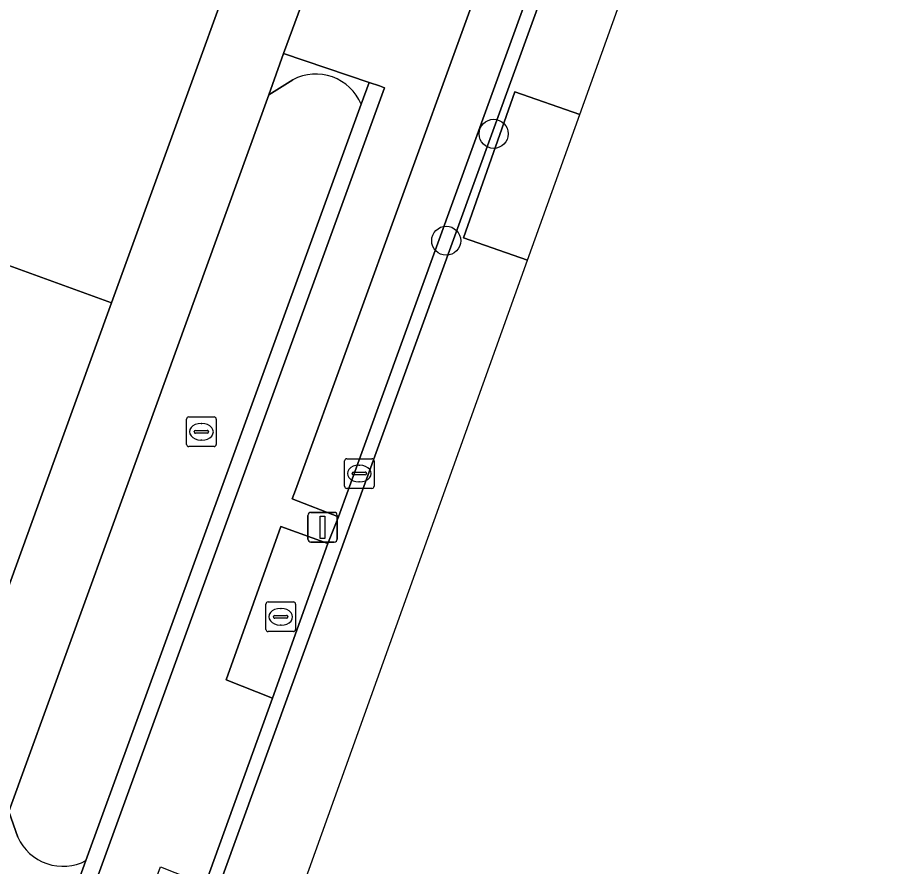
# Model space of a CAD drawing. Extents: x 155887 to 156869, y 383880 to 384678.
# Drawn here: x 156699.23 to 156728.47, y 383987.32 to 384015.92 of the extents above; entities that cross this region are included whole.
import ezdxf

# ---------------------------------------------------------------- set-up
doc = ezdxf.new("R2010")
doc.units = 0
for name, color, linetype in [('IMGEO_Boom', 7, 'Continuous'), ('IMGEO_Greppel_droge_sloot', 7, 'Continuous'), ('IMGEO_Groenvoorziening', 7, 'Continuous'), ('IMGEO_Haag', 7, 'Continuous'), ('IMGEO_Kolk', 7, 'Continuous'), ('IMGEO_Lichtmast', 7, 'Continuous'), ('IMGEO_Pand', 7, 'Continuous'), ('IMGEO_Parkeervlak_open', 7, 'Continuous'), ('IMGEO_Rijbaan_lokaal_open', 7, 'Continuous'), ('IMGEO_Rioolput', 7, 'Continuous'), ('IMGEO_Verkeerseiland_groen', 7, 'Continuous'), ('IMGEO_Voetpad_open', 7, 'Continuous')]:
    doc.layers.add(name, color=color, linetype=linetype)

msp = doc.modelspace()

# ---------------------------------------------------------------- linework, layer by layer
at = {"layer": 'IMGEO_Boom'}
for centre in [(156715.29, 384012), (156713.69, 384008.4)]:
    msp.add_circle(centre, 0.489, dxfattribs=at)
at = {"layer": 'IMGEO_Greppel_droge_sloot'}
for points in [[(156708.522, 384013.824), (156707.707, 384013.313), (156702.875, 384000), (156698.943, 383989.169), (156699.254, 383988.307)], [(156701.548, 383987.518), (156706.16, 384000.188), (156710.825, 384013)]]:
    msp.add_lwpolyline(points, dxfattribs=at)
for centre, radius, start, end in [((156709.294, 384012.35), 1.663, 22.9879, 117.6383), ((156700.771, 383988.988), 1.662, 204.1643, 297.8754)]:
    msp.add_arc(centre, radius, start, end, dxfattribs=at)
at = {"layer": 'IMGEO_Groenvoorziening'}
msp.add_lwpolyline([(156711.091, 384013.73), (156710.825, 384013), (156706.16, 384000.188), (156701.548, 383987.518), (156700.629, 383984.994), (156700.972, 383984.871), (156701.147, 383984.808), (156706.677, 384000), (156711.612, 384013.554), (156711.437, 384013.613)], close=True, dxfattribs=at)
at = {"layer": 'IMGEO_Haag'}
msp.add_lwpolyline([(156710.825, 384013), (156706.16, 384000.188), (156701.548, 383987.518), (156700.629, 383984.994), (156700.972, 383984.871), (156701.147, 383984.808), (156706.677, 384000), (156711.612, 384013.554), (156711.437, 384013.613), (156711.091, 384013.73)], close=True, dxfattribs=at)
at = {"layer": 'IMGEO_Kolk'}
for p, q in [((156704.939, 384001.537), (156704.939, 384002.389)), ((156705.014, 384002.463), (156705.866, 384002.463)), ((156705.427, 384002.243), (156705.452, 384002.243)), ((156705.94, 384002.389), (156705.94, 384001.537)), ((156705.198, 384001.957), (156705.198, 384001.969)), ((156705.636, 384001.92), (156705.238, 384001.92)), ((156705.241, 384002.006), (156705.639, 384002.006)), ((156705.682, 384001.969), (156705.682, 384001.957)), ((156705.45, 384001.683), (156705.425, 384001.683)), ((156705.866, 384001.463), (156705.014, 384001.463)), ((156710.336, 384001.057), (156711.188, 384001.057)), ((156710.261, 384000.131), (156710.261, 384000.983)), ((156710.749, 384000.837), (156710.774, 384000.837)), ((156711.262, 384000.983), (156711.262, 384000.131)), ((156710.52, 384000.551), (156710.52, 384000.563)), ((156710.958, 384000.514), (156710.56, 384000.514)), ((156710.563, 384000.6), (156710.961, 384000.6)), ((156711.004, 384000.563), (156711.004, 384000.551)), ((156710.772, 384000.277), (156710.747, 384000.277)), ((156711.188, 384000.057), (156710.336, 384000.057))]:
    msp.add_line(p, q, dxfattribs=at)
for points in [[(156704.939, 384001.537), (156704.939, 384002.389)], [(156705.014, 384002.463), (156705.866, 384002.463)], [(156705.94, 384002.389), (156705.94, 384001.537)], [(156705.866, 384001.463), (156705.014, 384001.463)], [(156710.336, 384001.057), (156711.188, 384001.057)], [(156710.261, 384000.131), (156710.261, 384000.983)], [(156711.262, 384000.983), (156711.262, 384000.131)], [(156711.188, 384000.057), (156710.336, 384000.057)]]:
    msp.add_lwpolyline(points, dxfattribs=at)
for centre, radius, start, end in [((156705.016, 384002.387), 0.0765, 91.552, 178.448), ((156705.016, 384002.387), 0.0765, 91.552, 178.448), ((156705.864, 384002.387), 0.0765, 1.552, 88.448), ((156705.864, 384002.387), 0.0765, 1.552, 88.448), ((156705.238, 384001.966), 0.0403, 85.8775, 175.7526), ((156705.235, 384001.956), 0.0366, 178.938, 274.7102), ((156705.639, 384001.963), 0.043, 264.8664, 352.4533), ((156705.643, 384001.968), 0.0386, 1.7309, 96.639), ((156705.016, 384001.539), 0.0765, 181.552, 268.448), ((156705.016, 384001.539), 0.0765, 181.552, 268.448), ((156705.864, 384001.539), 0.0765, 271.552, 358.448), ((156705.864, 384001.539), 0.0765, 271.552, 358.448), ((156710.338, 384000.981), 0.0765, 91.552, 178.448), ((156710.338, 384000.981), 0.0765, 91.552, 178.448), ((156711.186, 384000.981), 0.0765, 1.552, 88.448), ((156711.186, 384000.981), 0.0765, 1.552, 88.448), ((156710.56, 384000.56), 0.0403, 85.8775, 175.7526), ((156710.557, 384000.55), 0.0366, 178.938, 274.7102), ((156710.961, 384000.557), 0.043, 264.8664, 352.4533), ((156710.965, 384000.562), 0.0386, 1.7309, 96.639), ((156710.338, 384000.133), 0.0765, 181.552, 268.448), ((156710.338, 384000.133), 0.0765, 181.552, 268.448), ((156711.186, 384000.133), 0.0765, 271.552, 358.448), ((156711.186, 384000.133), 0.0765, 271.552, 358.448)]:
    msp.add_arc(centre, radius, start, end, dxfattribs=at)
for centre, major_axis, ratio, start_param, end_param in [((156705.426, 384001.963), (-0.387, 0.002), 0.722429, 4.712389, 7.853982), ((156705.451, 384001.963), (-0.39, 0.002), 0.717154, 1.570796, 4.712389), ((156710.748, 384000.557), (-0.387, 0.002), 0.722429, 4.712389, 7.853982), ((156710.773, 384000.557), (-0.39, 0.002), 0.717154, 1.570796, 4.712389)]:
    msp.add_ellipse(centre, major_axis=major_axis, ratio=ratio, start_param=start_param, end_param=end_param, dxfattribs=at)
at = {"layer": 'IMGEO_Lichtmast'}
for p, q in [((156709.027, 383998.347), (156709.027, 383999.147)), ((156709.027, 383999.147), (156709.027, 383998.347)), ((156709.127, 383999.247), (156709.917, 383999.247)), ((156709.917, 383999.247), (156709.127, 383999.247)), ((156710.017, 383999.147), (156710.017, 383998.347)), ((156710.017, 383998.347), (156710.017, 383999.147)), ((156709.917, 383998.247), (156709.127, 383998.247)), ((156709.127, 383998.247), (156709.917, 383998.247))]:
    msp.add_line(p, q, dxfattribs=at)
msp.add_lwpolyline([(156709.447, 383999.122), (156709.597, 383999.122), (156709.597, 383998.372), (156709.447, 383998.372), (156709.447, 383999.122)], dxfattribs=at)
for centre, start, end in [((156709.127, 383999.147), 90, 180), ((156709.127, 383999.147), 90, 180), ((156709.917, 383999.147), 0, 90), ((156709.917, 383999.147), 360, 90), ((156709.127, 383998.347), 180, 270), ((156709.127, 383998.347), 180, 270), ((156709.917, 383998.347), 270, 0), ((156709.917, 383998.347), 270, 0)]:
    msp.add_arc(centre, 0.1, start, end, dxfattribs=at)
at = {"layer": 'IMGEO_Pand'}
for points in [[(156708.955, 384024.332), (156696.47, 384028.869), (156689.919, 384010.845), (156702.409, 384006.305)], [(156702.409, 384006.305), (156689.919, 384010.845), (156685.978, 384000), (156683.925, 383994.35), (156696.42, 383989.808), (156700.12, 384000)]]:
    msp.add_lwpolyline(points, close=True, dxfattribs=at)
at = {"layer": 'IMGEO_Parkeervlak_open'}
for points in [[(156710.062, 383999.099), (156710.389, 384000), (156717.572, 384019.8), (156716.024, 384020.396), (156708.608, 384000), (156708.5, 383999.702)], [(156707.835, 383992.994), (156709.703, 383998.205), (156708.118, 383998.773), (156706.268, 383993.61)]]:
    msp.add_lwpolyline(points, close=True, dxfattribs=at)
at = {"layer": 'IMGEO_Rijbaan_lokaal_open'}
for points in [[(156677.675, 383899.767), (156694.244, 383945.927), (156691.926, 383946.766), (156693.691, 383951.644), (156695.997, 383950.81), (156716.432, 384007.739), (156714.276, 384008.493), (156715.998, 384013.414), (156718.193, 384012.646), (156728.468, 384041.271)], [(156725.263, 384039.726), (156724.872, 384039.789), (156724.434, 384038.612), (156717.913, 384020.742), (156717.572, 384019.8), (156710.389, 384000), (156710.062, 383999.099), (156709.703, 383998.205), (156707.835, 383992.994), (156705.569, 383986.715), (156703.687, 383981.463), (156703.318, 383980.473), (156700.912, 383973.902), (156696.603, 383962.067), (156689.296, 383942.063), (156688.947, 383941.115), (156682.626, 383923.772), (156682.257, 383922.839), (156680.383, 383917.674), (156676.156, 383906.083)], [(156676.593, 383905.923), (156697.031, 383961.901), (156710.148, 383998.003), (156710.873, 384000), (156724.824, 384038.423), (156725.263, 384039.726)], [(156725.263, 384039.726), (156724.824, 384038.423), (156710.873, 384000), (156710.148, 383998.003), (156697.031, 383961.901), (156676.593, 383905.923)]]:
    msp.add_lwpolyline(points, dxfattribs=at)
msp.add_lwpolyline([(156716.432, 384007.739), (156718.193, 384012.646), (156715.998, 384013.414), (156714.276, 384008.493)], close=True, dxfattribs=at)
at = {"layer": 'IMGEO_Rioolput'}
for p, q in [((156707.612, 383995.305), (156707.612, 383996.157)), ((156707.687, 383996.231), (156708.539, 383996.231)), ((156708.613, 383996.157), (156708.613, 383995.305)), ((156707.914, 383995.774), (156708.312, 383995.774)), ((156708.1, 383996.011), (156708.125, 383996.011)), ((156707.871, 383995.725), (156707.871, 383995.737)), ((156708.309, 383995.688), (156707.911, 383995.688)), ((156708.123, 383995.451), (156708.098, 383995.451)), ((156708.355, 383995.737), (156708.355, 383995.725)), ((156708.539, 383995.231), (156707.687, 383995.231))]:
    msp.add_line(p, q, dxfattribs=at)
for points in [[(156707.612, 383995.305), (156707.612, 383996.157)], [(156707.687, 383996.231), (156708.539, 383996.231)], [(156708.613, 383996.157), (156708.613, 383995.305)], [(156708.539, 383995.231), (156707.687, 383995.231)]]:
    msp.add_lwpolyline(points, dxfattribs=at)
for centre, radius, start, end in [((156707.689, 383996.155), 0.0765, 91.552, 178.448), ((156707.689, 383996.155), 0.0765, 91.552, 178.448), ((156708.537, 383996.155), 0.0765, 1.552, 88.448), ((156708.537, 383996.155), 0.0765, 1.552, 88.448), ((156707.911, 383995.734), 0.0403, 85.8775, 175.7526), ((156708.316, 383995.736), 0.0386, 1.7309, 96.639), ((156707.908, 383995.724), 0.0366, 178.938, 274.7102), ((156708.312, 383995.731), 0.043, 264.8664, 352.4533), ((156707.689, 383995.307), 0.0765, 181.552, 268.448), ((156707.689, 383995.307), 0.0765, 181.552, 268.448), ((156708.537, 383995.307), 0.0765, 271.552, 358.448), ((156708.537, 383995.307), 0.0765, 271.552, 358.448)]:
    msp.add_arc(centre, radius, start, end, dxfattribs=at)
for centre, major_axis, ratio, start_param, end_param in [((156708.099, 383995.731), (-0.387, 0.002), 0.722429, 4.712389, 7.853982), ((156708.124, 383995.731), (-0.39, 0.002), 0.717154, 1.570796, 4.712389)]:
    msp.add_ellipse(centre, major_axis=major_axis, ratio=ratio, start_param=start_param, end_param=end_param, dxfattribs=at)
at = {"layer": 'IMGEO_Verkeerseiland_groen'}
for points in [[(156711.091, 384013.73), (156708.211, 384014.702), (156707.707, 384013.313), (156708.522, 384013.824)], [(156710.825, 384013), (156711.091, 384013.73)], [(156699.254, 383988.307), (156698.943, 383989.169), (156697.796, 383986.008), (156700.629, 383984.994), (156701.548, 383987.518)]]:
    msp.add_lwpolyline(points, dxfattribs=at)
for centre, radius, start, end in [((156709.294, 384012.35), 1.663, 22.9879, 117.6383), ((156700.771, 383988.988), 1.662, 204.1643, 297.8754)]:
    msp.add_arc(centre, radius, start, end, dxfattribs=at)
at = {"layer": 'IMGEO_Voetpad_open'}
for points in [[(156722.765, 384044.191), (156719.633, 384035.754), (156718.881, 384033.659), (156713.562, 384019.017), (156712.966, 384019.231), (156710.242, 384020.209), (156709.862, 384019.157), (156709.297, 384017.697), (156708.889, 384016.571), (156708.211, 384014.702), (156711.091, 384013.73), (156711.437, 384013.613), (156711.612, 384013.554), (156706.677, 384000), (156701.147, 383984.808), (156700.972, 383984.871), (156700.629, 383984.994), (156697.796, 383986.008)], [(156696.603, 383962.067), (156700.912, 383973.902), (156699.348, 383974.487), (156701.73, 383981.078), (156703.318, 383980.473), (156703.687, 383981.463), (156702.083, 383982.006), (156704.058, 383987.305), (156705.569, 383986.715), (156707.835, 383992.994), (156706.268, 383993.61), (156708.118, 383998.773), (156709.703, 383998.205), (156710.062, 383999.099), (156708.5, 383999.702), (156708.608, 384000), (156716.024, 384020.396), (156717.572, 384019.8), (156717.913, 384020.742), (156716.358, 384021.348), (156722.874, 384039.224), (156724.434, 384038.612), (156724.872, 384039.789), (156725.263, 384039.726)], [(156698.943, 383989.169), (156702.875, 384000), (156707.707, 384013.313), (156708.211, 384014.702), (156708.889, 384016.571), (156707.494, 384017.089), (156707.901, 384018.207), (156709.297, 384017.697), (156709.862, 384019.157), (156710.242, 384020.209), (156711.232, 384022.95), (156714.822, 384032.89), (156715.761, 384035.632), (156713.854, 384037.826), (156713.788, 384037.642), (156708.955, 384024.332), (156702.409, 384006.305), (156700.12, 384000), (156696.42, 383989.808)]]:
    msp.add_lwpolyline(points, dxfattribs=at)

doc.saveas('drawing.dxf')
